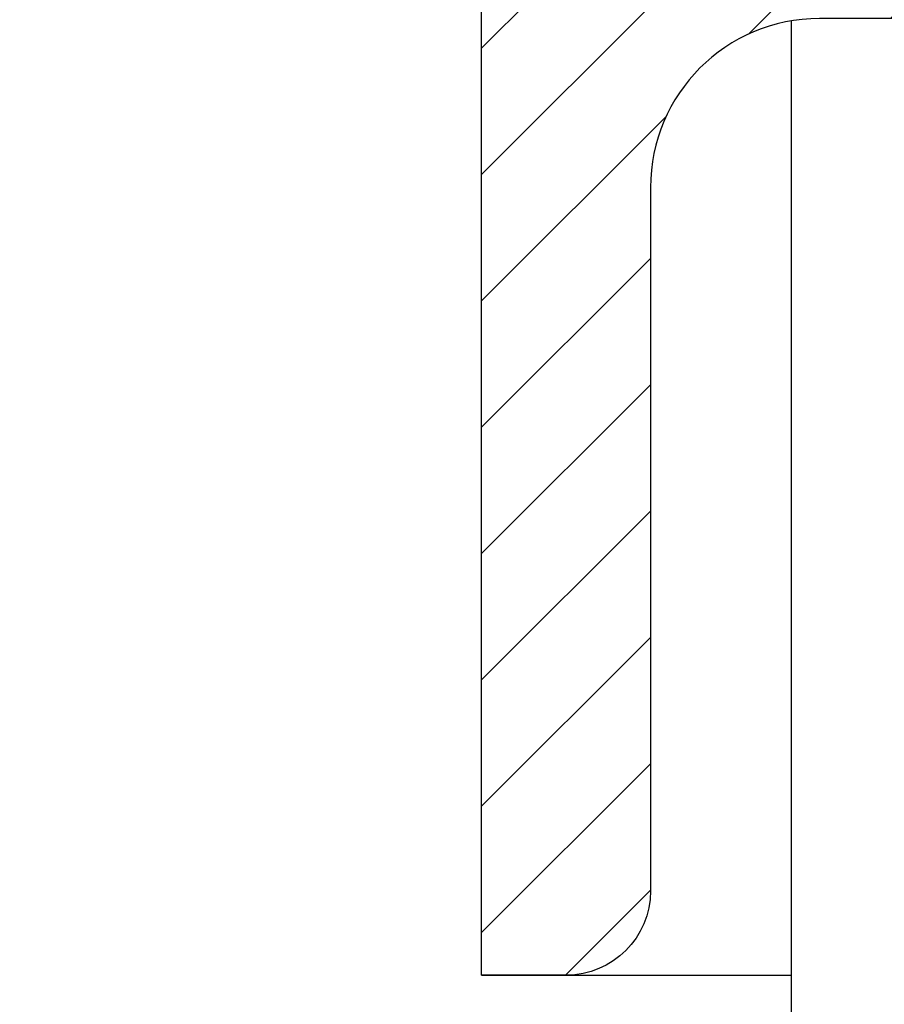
# Model space of a CAD drawing. Header units: millimetres. Extents: x -14064 to 10606674, y -83552 to 74051.
# Tile 538 of 656: x 28370 to 28401, y -16565 to -16530. Entities that reach past the tile are written whole.
import ezdxf

# ---------------------------------------------------------------- set-up
doc = ezdxf.new("R2010")
doc.units = ezdxf.units.MM

msp = doc.modelspace()

# ---------------------------------------------------------------- hatches: boundary and pattern name
at = {"lineweight": 9}
h = msp.add_hatch(dxfattribs=at)
h.set_pattern_fill('ANSI33', color=256, scale=50)
h.set_pattern_definition([(45, (-89874.83, 22034.33), (-224.5064, 224.5064), []), (45, (-89650.32, 22034.33), (-224.5064, 224.5064), [158.75, -79.375])])
h.paths.add_polyline_path([(30422.43875, -14930.1425), (30222.43875, -14930.1425), (30222.43875, -16130.69929), (29982.43875, -16130.69929), (29982.43875, -16350.1425), (30082.43875, -16350.1425), (30082.43875, -16360.1425), (29982.43875, -16360.1425), (29982.43875, -16520.1425), (30082.43875, -16520.1425), (30082.43875, -16530.14263), (30694.70337, -16530.14219), (30694.70337, -16124.3884), (30422.43875, -16128.02668), (30422.43875, -15638.95109), (30374.93847, -15638.95109), (30374.93847, -15635.81073), (30422.43875, -15635.81073)])
h.paths.add_polyline_path([(28862.43875, -16350.1425), (28962.43875, -16350.1425), (28962.43875, -16130.69929), (28722.43875, -16130.69929), (28522.43875, -16130.69929), (28522.43875, -16153.41644), (27997.43875, -16160.43203), (27997.16248, -16514.1425), (28114.93738, -16514.1425), (28114.93738, -16512.1425), (28274.93738, -16512.1425), (28400.02442, -16514.1425), (28400.02442, -16524.1425), (28446.42442, -16524.1425), (28446.42442, -16530.1438), (28862.43875, -16530.1435), (28862.43875, -16520.1425), (28962.43875, -16520.1425), (28962.43875, -16360.1425), (28862.43875, -16360.1425)])
h.paths.add_polyline_path([(28386.42442, -16564.1425), (28386.42442, -16530.1425), (27997.14998, -16530.1425), (27996.80715, -16969.07531), (28397.43892, -16969.07531), (28397.43876, -16564.14502)])
h.paths.add_polyline_path([(29472.43875, -16130.69929), (29363.57702, -16130.69929), (29360.57919, -16136.99255), (29364.71596, -16186.61667), (29370.23164, -16216.94261), (29375.74733, -16236.2408), (29385.40012, -16316.19065), (29382.68304, -16350.1425), (29472.43875, -16350.1425)])
h.paths.add_polyline_path([(29472.43875, -16360.1425), (29380.81645, -16360.1425), (29375.74733, -16386.49162), (29379.88443, -16418.19579), (29388.15796, -16437.49419), (29397.81041, -16448.52173), (29400.56826, -16462.30615), (29404.0952, -16520.1425), (29472.43875, -16520.1425)])
h.paths.add_polyline_path([(29972.43875, -16360.1425), (29472.43875, -16360.1425), (29472.43875, -16520.1425), (29972.43875, -16520.1425)])
h.paths.add_polyline_path([(29972.43875, -16130.69929), (29472.43875, -16130.69929), (29472.43875, -16350.1425), (29972.43875, -16350.1425)])
h.paths.add_polyline_path([(29972.43875, -16520.1425), (29472.43875, -16520.1425), (29472.43875, -16530.14307), (29972.43875, -16530.14271)])
h.paths.add_polyline_path([(29472.43875, -16520.1425), (29404.0952, -16520.1425), (29404.70505, -16530.14312), (29472.43875, -16530.14307)])
h.paths.add_polyline_path([(29472.43875, -16350.1425), (29382.74028, -16350.1425), (29380.81645, -16360.1425), (29472.43875, -16360.1425)])
h.paths.add_polyline_path([(29972.43875, -16350.1425), (29472.43875, -16350.1425), (29472.43875, -16360.1425), (29972.43875, -16360.1425)])
h.paths.add_polyline_path([(30082.43875, -16350.1425), (29972.43875, -16350.1425), (29972.43875, -16360.1425), (30082.43875, -16360.1425)])
h.paths.add_polyline_path([(30082.43875, -16520.1425), (29982.43875, -16520.1425), (29972.43875, -16520.1425), (29972.43875, -16530.14271), (30082.43875, -16530.14263)])
h.paths.add_polyline_path([(29982.43875, -16130.69929), (29972.43875, -16130.69929), (29972.43875, -16350.1425), (29982.43875, -16350.1425)])
h = msp.add_hatch(dxfattribs=at)
h.set_pattern_fill('ANSI31', color=256)
h.set_pattern_definition([(45, (-57538.0737, 22019.6352), (-2.24506403, 2.24506403), [])])
h.paths.add_polyline_path([(28492.43875, -16537.6425), (28492.43875, -16535.1425), (28422.43875, -16535.1425), (28422.43875, -16605.1425), (28424.93875, -16605.1425, 0.41421356), (28429.43875, -16600.6425), (28429.43875, -16551.1425, -0.41421356), (28438.43875, -16542.1425), (28487.93875, -16542.1425, 0.41421356)])
h.paths.add_polyline_path([(28446.42442, -16527.1425), (28446.42442, -16524.1425), (28386.42442, -16524.1425), (28386.42442, -16564.1425), (28389.42442, -16564.1425, 0.41421356), (28392.42442, -16561.1425), (28392.42442, -16536.1425, -0.41421356), (28398.42442, -16530.1425), (28443.42442, -16530.1425, 0.41421356)])

# ---------------------------------------------------------------- linework, layer by layer
for p, q in [((28397.43892, -16969.07531), (28397.43875, -16530.22401)), ((28397.43879, -16707.43199), (28397.43875, -16530.22401)), ((28386.42442, -16564.1425), (28397.43876, -16564.14502))]:
    msp.add_line(p, q)
msp.add_lwpolyline([(28386.42442, -16564.1425), (28386.42442, -16524.1425), (28446.42442, -16524.1425), (28446.42442, -16527.1425, -0.41421356), (28443.42442, -16530.1425), (28398.42442, -16530.1425, 0.41421356), (28392.42442, -16536.1425), (28392.42442, -16561.1425, -0.41421356), (28389.42442, -16564.1425), (28386.42442, -16564.1425)], format="xyb")

doc.saveas('drawing.dxf')
